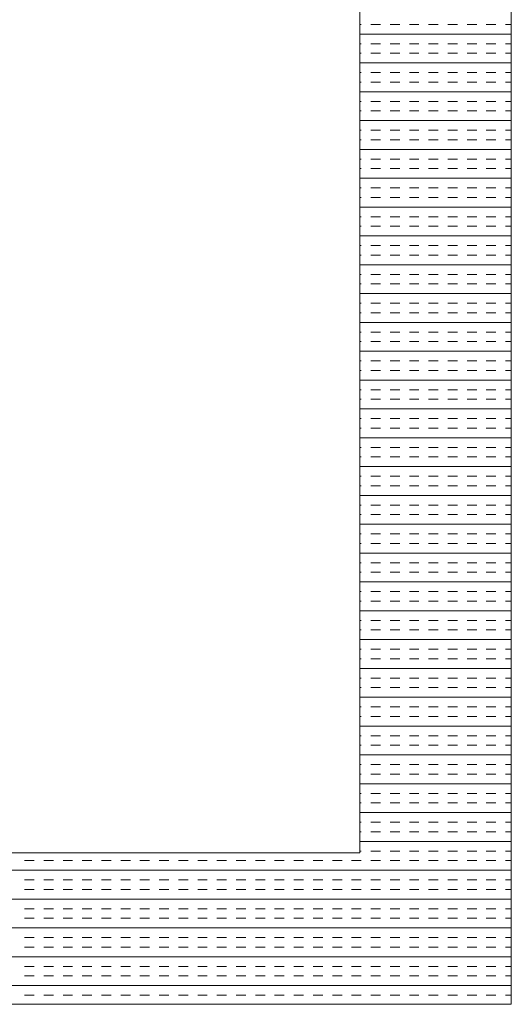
# Model space of a CAD drawing. Extents: x 3940905 to 4145695, y 925352 to 1109797.
# Tile 406 of 656: x 3987103 to 3987265, y 1100654 to 1100979. Entities that reach past the tile are written whole.
import ezdxf

# ---------------------------------------------------------------- set-up
doc = ezdxf.new("R2010")
doc.units = 0
doc.header["$LTSCALE"] = 750
doc.header["$MEASUREMENT"] = 0
doc.layers.add('CKD Equipments', color=252, linetype='CONTINUOUS', lineweight=0)

msp = doc.modelspace()

# ---------------------------------------------------------------- linework, layer by layer
at = {"layer": 'CKD Equipments'}
for p, q in [((3987264.8, 1100653.98), (3987264.8, 1101353.98)), ((3987214.8, 1100703.98), (3987214.8, 1101303.98)), ((3986496.8, 1100703.98), (3987214.8, 1100703.98)), ((3986446.8, 1100653.98), (3987264.8, 1100653.98))]:
    msp.add_line(p, q, dxfattribs=at)
at = {"layer": 'CKD Equipments', "color": 4, "linetype": 'Continuous'}
for p, q in [((3987215.29, 1100977.67), (3987214.8, 1100977.67)), ((3987221.64, 1100977.67), (3987218.46, 1100977.67)), ((3987227.99, 1100977.67), (3987224.81, 1100977.67)), ((3987234.34, 1100977.67), (3987231.16, 1100977.67)), ((3987240.69, 1100977.67), (3987237.51, 1100977.67)), ((3987247.04, 1100977.67), (3987243.86, 1100977.67)), ((3987253.39, 1100977.67), (3987250.21, 1100977.67)), ((3987259.74, 1100977.67), (3987256.56, 1100977.67)), ((3987264.8, 1100977.67), (3987262.91, 1100977.67)), ((3987264.8, 1100974.5), (3987214.8, 1100974.5)), ((3987215.29, 1100971.32), (3987214.8, 1100971.32)), ((3987221.64, 1100971.32), (3987218.46, 1100971.32)), ((3987227.99, 1100971.32), (3987224.81, 1100971.32)), ((3987234.34, 1100971.32), (3987231.16, 1100971.32)), ((3987240.69, 1100971.32), (3987237.51, 1100971.32)), ((3987247.04, 1100971.32), (3987243.86, 1100971.32)), ((3987253.39, 1100971.32), (3987250.21, 1100971.32)), ((3987259.74, 1100971.32), (3987256.56, 1100971.32)), ((3987264.8, 1100971.32), (3987262.91, 1100971.32)), ((3987215.29, 1100968.15), (3987214.8, 1100968.15)), ((3987221.64, 1100968.15), (3987218.46, 1100968.15)), ((3987227.99, 1100968.15), (3987224.81, 1100968.15)), ((3987234.34, 1100968.15), (3987231.16, 1100968.15)), ((3987240.69, 1100968.15), (3987237.51, 1100968.15)), ((3987247.04, 1100968.15), (3987243.86, 1100968.15)), ((3987253.39, 1100968.15), (3987250.21, 1100968.15)), ((3987259.74, 1100968.15), (3987256.56, 1100968.15)), ((3987264.8, 1100968.15), (3987262.91, 1100968.15)), ((3987264.8, 1100964.97), (3987214.8, 1100964.97)), ((3987215.29, 1100961.8), (3987214.8, 1100961.8)), ((3987221.64, 1100961.8), (3987218.46, 1100961.8)), ((3987227.99, 1100961.8), (3987224.81, 1100961.8)), ((3987234.34, 1100961.8), (3987231.16, 1100961.8)), ((3987240.69, 1100961.8), (3987237.51, 1100961.8)), ((3987247.04, 1100961.8), (3987243.86, 1100961.8)), ((3987253.39, 1100961.8), (3987250.21, 1100961.8)), ((3987259.74, 1100961.8), (3987256.56, 1100961.8)), ((3987264.8, 1100961.8), (3987262.91, 1100961.8)), ((3987215.29, 1100958.62), (3987214.8, 1100958.62)), ((3987221.64, 1100958.62), (3987218.46, 1100958.62)), ((3987227.99, 1100958.62), (3987224.81, 1100958.62)), ((3987234.34, 1100958.62), (3987231.16, 1100958.62)), ((3987240.69, 1100958.62), (3987237.51, 1100958.62)), ((3987247.04, 1100958.62), (3987243.86, 1100958.62)), ((3987253.39, 1100958.62), (3987250.21, 1100958.62)), ((3987259.74, 1100958.62), (3987256.56, 1100958.62)), ((3987264.8, 1100958.62), (3987262.91, 1100958.62)), ((3987264.8, 1100955.45), (3987214.8, 1100955.45)), ((3987215.29, 1100952.27), (3987214.8, 1100952.27)), ((3987221.64, 1100952.27), (3987218.46, 1100952.27)), ((3987227.99, 1100952.27), (3987224.81, 1100952.27)), ((3987234.34, 1100952.27), (3987231.16, 1100952.27)), ((3987240.69, 1100952.27), (3987237.51, 1100952.27)), ((3987247.04, 1100952.27), (3987243.86, 1100952.27)), ((3987253.39, 1100952.27), (3987250.21, 1100952.27)), ((3987259.74, 1100952.27), (3987256.56, 1100952.27)), ((3987264.8, 1100952.27), (3987262.91, 1100952.27)), ((3987215.29, 1100949.1), (3987214.8, 1100949.1)), ((3987221.64, 1100949.1), (3987218.46, 1100949.1)), ((3987227.99, 1100949.1), (3987224.81, 1100949.1)), ((3987234.34, 1100949.1), (3987231.16, 1100949.1)), ((3987240.69, 1100949.1), (3987237.51, 1100949.1)), ((3987247.04, 1100949.1), (3987243.86, 1100949.1)), ((3987253.39, 1100949.1), (3987250.21, 1100949.1)), ((3987259.74, 1100949.1), (3987256.56, 1100949.1)), ((3987264.8, 1100949.1), (3987262.91, 1100949.1)), ((3987264.8, 1100945.92), (3987214.8, 1100945.92)), ((3987215.29, 1100942.75), (3987214.8, 1100942.75)), ((3987221.64, 1100942.75), (3987218.46, 1100942.75)), ((3987227.99, 1100942.75), (3987224.81, 1100942.75)), ((3987234.34, 1100942.75), (3987231.16, 1100942.75)), ((3987240.69, 1100942.75), (3987237.51, 1100942.75)), ((3987247.04, 1100942.75), (3987243.86, 1100942.75)), ((3987253.39, 1100942.75), (3987250.21, 1100942.75)), ((3987259.74, 1100942.75), (3987256.56, 1100942.75)), ((3987264.8, 1100942.75), (3987262.91, 1100942.75)), ((3987215.29, 1100939.57), (3987214.8, 1100939.57)), ((3987221.64, 1100939.57), (3987218.46, 1100939.57)), ((3987227.99, 1100939.57), (3987224.81, 1100939.57)), ((3987234.34, 1100939.57), (3987231.16, 1100939.57)), ((3987240.69, 1100939.57), (3987237.51, 1100939.57)), ((3987247.04, 1100939.57), (3987243.86, 1100939.57)), ((3987253.39, 1100939.57), (3987250.21, 1100939.57)), ((3987259.74, 1100939.57), (3987256.56, 1100939.57)), ((3987264.8, 1100939.57), (3987262.91, 1100939.57)), ((3987264.8, 1100936.4), (3987214.8, 1100936.4)), ((3987215.29, 1100933.22), (3987214.8, 1100933.22)), ((3987221.64, 1100933.22), (3987218.46, 1100933.22)), ((3987227.99, 1100933.22), (3987224.81, 1100933.22)), ((3987234.34, 1100933.22), (3987231.16, 1100933.22)), ((3987240.69, 1100933.22), (3987237.51, 1100933.22)), ((3987247.04, 1100933.22), (3987243.86, 1100933.22)), ((3987253.39, 1100933.22), (3987250.21, 1100933.22)), ((3987259.74, 1100933.22), (3987256.56, 1100933.22)), ((3987264.8, 1100933.22), (3987262.91, 1100933.22)), ((3987215.29, 1100930.05), (3987214.8, 1100930.05)), ((3987221.64, 1100930.05), (3987218.46, 1100930.05)), ((3987227.99, 1100930.05), (3987224.81, 1100930.05)), ((3987234.34, 1100930.05), (3987231.16, 1100930.05)), ((3987240.69, 1100930.05), (3987237.51, 1100930.05)), ((3987247.04, 1100930.05), (3987243.86, 1100930.05)), ((3987253.39, 1100930.05), (3987250.21, 1100930.05)), ((3987259.74, 1100930.05), (3987256.56, 1100930.05)), ((3987264.8, 1100930.05), (3987262.91, 1100930.05)), ((3987264.8, 1100926.87), (3987214.8, 1100926.87)), ((3987215.29, 1100923.7), (3987214.8, 1100923.7)), ((3987221.64, 1100923.7), (3987218.46, 1100923.7)), ((3987227.99, 1100923.7), (3987224.81, 1100923.7)), ((3987234.34, 1100923.7), (3987231.16, 1100923.7)), ((3987240.69, 1100923.7), (3987237.51, 1100923.7)), ((3987247.04, 1100923.7), (3987243.86, 1100923.7)), ((3987253.39, 1100923.7), (3987250.21, 1100923.7)), ((3987259.74, 1100923.7), (3987256.56, 1100923.7)), ((3987264.8, 1100923.7), (3987262.91, 1100923.7)), ((3987215.29, 1100920.52), (3987214.8, 1100920.52)), ((3987221.64, 1100920.52), (3987218.46, 1100920.52)), ((3987227.99, 1100920.52), (3987224.81, 1100920.52)), ((3987234.34, 1100920.52), (3987231.16, 1100920.52)), ((3987240.69, 1100920.52), (3987237.51, 1100920.52)), ((3987247.04, 1100920.52), (3987243.86, 1100920.52)), ((3987253.39, 1100920.52), (3987250.21, 1100920.52)), ((3987259.74, 1100920.52), (3987256.56, 1100920.52)), ((3987264.8, 1100920.52), (3987262.91, 1100920.52)), ((3987264.8, 1100917.35), (3987214.8, 1100917.35)), ((3987215.29, 1100914.17), (3987214.8, 1100914.17)), ((3987221.64, 1100914.17), (3987218.46, 1100914.17)), ((3987227.99, 1100914.17), (3987224.81, 1100914.17)), ((3987234.34, 1100914.17), (3987231.16, 1100914.17)), ((3987240.69, 1100914.17), (3987237.51, 1100914.17)), ((3987247.04, 1100914.17), (3987243.86, 1100914.17)), ((3987253.39, 1100914.17), (3987250.21, 1100914.17)), ((3987259.74, 1100914.17), (3987256.56, 1100914.17)), ((3987264.8, 1100914.17), (3987262.91, 1100914.17)), ((3987215.29, 1100911), (3987214.8, 1100911)), ((3987221.64, 1100911), (3987218.46, 1100911)), ((3987227.99, 1100911), (3987224.81, 1100911)), ((3987234.34, 1100911), (3987231.16, 1100911)), ((3987240.69, 1100911), (3987237.51, 1100911)), ((3987247.04, 1100911), (3987243.86, 1100911)), ((3987253.39, 1100911), (3987250.21, 1100911)), ((3987259.74, 1100911), (3987256.56, 1100911)), ((3987264.8, 1100911), (3987262.91, 1100911)), ((3987264.8, 1100907.82), (3987214.8, 1100907.82)), ((3987215.29, 1100904.65), (3987214.8, 1100904.65)), ((3987221.64, 1100904.65), (3987218.46, 1100904.65)), ((3987227.99, 1100904.65), (3987224.81, 1100904.65)), ((3987234.34, 1100904.65), (3987231.16, 1100904.65)), ((3987240.69, 1100904.65), (3987237.51, 1100904.65)), ((3987247.04, 1100904.65), (3987243.86, 1100904.65)), ((3987253.39, 1100904.65), (3987250.21, 1100904.65)), ((3987259.74, 1100904.65), (3987256.56, 1100904.65)), ((3987264.8, 1100904.65), (3987262.91, 1100904.65)), ((3987215.29, 1100901.47), (3987214.8, 1100901.47)), ((3987221.64, 1100901.47), (3987218.46, 1100901.47)), ((3987227.99, 1100901.47), (3987224.81, 1100901.47)), ((3987234.34, 1100901.47), (3987231.16, 1100901.47)), ((3987240.69, 1100901.47), (3987237.51, 1100901.47)), ((3987247.04, 1100901.47), (3987243.86, 1100901.47)), ((3987253.39, 1100901.47), (3987250.21, 1100901.47)), ((3987259.74, 1100901.47), (3987256.56, 1100901.47)), ((3987264.8, 1100901.47), (3987262.91, 1100901.47)), ((3987264.8, 1100898.3), (3987214.8, 1100898.3)), ((3987215.29, 1100895.12), (3987214.8, 1100895.12)), ((3987221.64, 1100895.12), (3987218.46, 1100895.12)), ((3987227.99, 1100895.12), (3987224.81, 1100895.12)), ((3987234.34, 1100895.12), (3987231.16, 1100895.12)), ((3987240.69, 1100895.12), (3987237.51, 1100895.12)), ((3987247.04, 1100895.12), (3987243.86, 1100895.12)), ((3987253.39, 1100895.12), (3987250.21, 1100895.12)), ((3987259.74, 1100895.12), (3987256.56, 1100895.12)), ((3987264.8, 1100895.12), (3987262.91, 1100895.12)), ((3987215.29, 1100891.95), (3987214.8, 1100891.95)), ((3987221.64, 1100891.95), (3987218.46, 1100891.95)), ((3987227.99, 1100891.95), (3987224.81, 1100891.95)), ((3987234.34, 1100891.95), (3987231.16, 1100891.95)), ((3987240.69, 1100891.95), (3987237.51, 1100891.95)), ((3987247.04, 1100891.95), (3987243.86, 1100891.95)), ((3987253.39, 1100891.95), (3987250.21, 1100891.95)), ((3987259.74, 1100891.95), (3987256.56, 1100891.95)), ((3987264.8, 1100891.95), (3987262.91, 1100891.95)), ((3987264.8, 1100888.77), (3987214.8, 1100888.77)), ((3987215.29, 1100885.6), (3987214.8, 1100885.6)), ((3987221.64, 1100885.6), (3987218.46, 1100885.6)), ((3987227.99, 1100885.6), (3987224.81, 1100885.6)), ((3987234.34, 1100885.6), (3987231.16, 1100885.6)), ((3987240.69, 1100885.6), (3987237.51, 1100885.6)), ((3987247.04, 1100885.6), (3987243.86, 1100885.6)), ((3987253.39, 1100885.6), (3987250.21, 1100885.6)), ((3987259.74, 1100885.6), (3987256.56, 1100885.6)), ((3987264.8, 1100885.6), (3987262.91, 1100885.6)), ((3987215.29, 1100882.42), (3987214.8, 1100882.42)), ((3987221.64, 1100882.42), (3987218.46, 1100882.42)), ((3987227.99, 1100882.42), (3987224.81, 1100882.42)), ((3987234.34, 1100882.42), (3987231.16, 1100882.42)), ((3987240.69, 1100882.42), (3987237.51, 1100882.42)), ((3987247.04, 1100882.42), (3987243.86, 1100882.42)), ((3987253.39, 1100882.42), (3987250.21, 1100882.42)), ((3987259.74, 1100882.42), (3987256.56, 1100882.42)), ((3987264.8, 1100882.42), (3987262.91, 1100882.42)), ((3987264.8, 1100879.25), (3987214.8, 1100879.25)), ((3987215.29, 1100876.07), (3987214.8, 1100876.07)), ((3987221.64, 1100876.07), (3987218.46, 1100876.07)), ((3987227.99, 1100876.07), (3987224.81, 1100876.07)), ((3987234.34, 1100876.07), (3987231.16, 1100876.07)), ((3987240.69, 1100876.07), (3987237.51, 1100876.07)), ((3987247.04, 1100876.07), (3987243.86, 1100876.07)), ((3987253.39, 1100876.07), (3987250.21, 1100876.07)), ((3987259.74, 1100876.07), (3987256.56, 1100876.07)), ((3987264.8, 1100876.07), (3987262.91, 1100876.07)), ((3987215.29, 1100872.9), (3987214.8, 1100872.9)), ((3987221.64, 1100872.9), (3987218.46, 1100872.9)), ((3987227.99, 1100872.9), (3987224.81, 1100872.9)), ((3987234.34, 1100872.9), (3987231.16, 1100872.9)), ((3987240.69, 1100872.9), (3987237.51, 1100872.9)), ((3987247.04, 1100872.9), (3987243.86, 1100872.9)), ((3987253.39, 1100872.9), (3987250.21, 1100872.9)), ((3987259.74, 1100872.9), (3987256.56, 1100872.9)), ((3987264.8, 1100872.9), (3987262.91, 1100872.9)), ((3987264.8, 1100869.72), (3987214.8, 1100869.72)), ((3987215.29, 1100866.55), (3987214.8, 1100866.55)), ((3987221.64, 1100866.55), (3987218.46, 1100866.55)), ((3987227.99, 1100866.55), (3987224.81, 1100866.55)), ((3987234.34, 1100866.55), (3987231.16, 1100866.55)), ((3987240.69, 1100866.55), (3987237.51, 1100866.55)), ((3987247.04, 1100866.55), (3987243.86, 1100866.55)), ((3987253.39, 1100866.55), (3987250.21, 1100866.55)), ((3987259.74, 1100866.55), (3987256.56, 1100866.55)), ((3987264.8, 1100866.55), (3987262.91, 1100866.55)), ((3987215.29, 1100863.37), (3987214.8, 1100863.37)), ((3987221.64, 1100863.37), (3987218.46, 1100863.37)), ((3987227.99, 1100863.37), (3987224.81, 1100863.37)), ((3987234.34, 1100863.37), (3987231.16, 1100863.37)), ((3987240.69, 1100863.37), (3987237.51, 1100863.37)), ((3987247.04, 1100863.37), (3987243.86, 1100863.37)), ((3987253.39, 1100863.37), (3987250.21, 1100863.37)), ((3987259.74, 1100863.37), (3987256.56, 1100863.37)), ((3987264.8, 1100863.37), (3987262.91, 1100863.37)), ((3987264.8, 1100860.2), (3987214.8, 1100860.2)), ((3987215.29, 1100857.02), (3987214.8, 1100857.02)), ((3987221.64, 1100857.02), (3987218.46, 1100857.02)), ((3987227.99, 1100857.02), (3987224.81, 1100857.02)), ((3987234.34, 1100857.02), (3987231.16, 1100857.02)), ((3987240.69, 1100857.02), (3987237.51, 1100857.02)), ((3987247.04, 1100857.02), (3987243.86, 1100857.02)), ((3987253.39, 1100857.02), (3987250.21, 1100857.02)), ((3987259.74, 1100857.02), (3987256.56, 1100857.02)), ((3987264.8, 1100857.02), (3987262.91, 1100857.02)), ((3987215.29, 1100853.85), (3987214.8, 1100853.85)), ((3987221.64, 1100853.85), (3987218.46, 1100853.85)), ((3987227.99, 1100853.85), (3987224.81, 1100853.85)), ((3987234.34, 1100853.85), (3987231.16, 1100853.85)), ((3987240.69, 1100853.85), (3987237.51, 1100853.85)), ((3987247.04, 1100853.85), (3987243.86, 1100853.85)), ((3987253.39, 1100853.85), (3987250.21, 1100853.85)), ((3987259.74, 1100853.85), (3987256.56, 1100853.85)), ((3987264.8, 1100853.85), (3987262.91, 1100853.85)), ((3987264.8, 1100850.67), (3987214.8, 1100850.67)), ((3987215.29, 1100847.5), (3987214.8, 1100847.5)), ((3987221.64, 1100847.5), (3987218.46, 1100847.5)), ((3987227.99, 1100847.5), (3987224.81, 1100847.5)), ((3987234.34, 1100847.5), (3987231.16, 1100847.5)), ((3987240.69, 1100847.5), (3987237.51, 1100847.5)), ((3987247.04, 1100847.5), (3987243.86, 1100847.5)), ((3987253.39, 1100847.5), (3987250.21, 1100847.5)), ((3987259.74, 1100847.5), (3987256.56, 1100847.5)), ((3987264.8, 1100847.5), (3987262.91, 1100847.5)), ((3987215.29, 1100844.32), (3987214.8, 1100844.32)), ((3987221.64, 1100844.32), (3987218.46, 1100844.32)), ((3987227.99, 1100844.32), (3987224.81, 1100844.32)), ((3987234.34, 1100844.32), (3987231.16, 1100844.32)), ((3987240.69, 1100844.32), (3987237.51, 1100844.32)), ((3987247.04, 1100844.32), (3987243.86, 1100844.32)), ((3987253.39, 1100844.32), (3987250.21, 1100844.32)), ((3987259.74, 1100844.32), (3987256.56, 1100844.32)), ((3987264.8, 1100844.32), (3987262.91, 1100844.32)), ((3987264.8, 1100841.15), (3987214.8, 1100841.15)), ((3987215.29, 1100837.97), (3987214.8, 1100837.97)), ((3987221.64, 1100837.97), (3987218.46, 1100837.97)), ((3987227.99, 1100837.97), (3987224.81, 1100837.97)), ((3987234.34, 1100837.97), (3987231.16, 1100837.97)), ((3987240.69, 1100837.97), (3987237.51, 1100837.97)), ((3987247.04, 1100837.97), (3987243.86, 1100837.97)), ((3987253.39, 1100837.97), (3987250.21, 1100837.97)), ((3987259.74, 1100837.97), (3987256.56, 1100837.97)), ((3987264.8, 1100837.97), (3987262.91, 1100837.97)), ((3987215.29, 1100834.8), (3987214.8, 1100834.8)), ((3987221.64, 1100834.8), (3987218.46, 1100834.8)), ((3987227.99, 1100834.8), (3987224.81, 1100834.8)), ((3987234.34, 1100834.8), (3987231.16, 1100834.8)), ((3987240.69, 1100834.8), (3987237.51, 1100834.8)), ((3987247.04, 1100834.8), (3987243.86, 1100834.8)), ((3987253.39, 1100834.8), (3987250.21, 1100834.8)), ((3987259.74, 1100834.8), (3987256.56, 1100834.8)), ((3987264.8, 1100834.8), (3987262.91, 1100834.8)), ((3987264.8, 1100831.62), (3987214.8, 1100831.62)), ((3987215.29, 1100828.45), (3987214.8, 1100828.45)), ((3987221.64, 1100828.45), (3987218.46, 1100828.45)), ((3987227.99, 1100828.45), (3987224.81, 1100828.45)), ((3987234.34, 1100828.45), (3987231.16, 1100828.45)), ((3987240.69, 1100828.45), (3987237.51, 1100828.45)), ((3987247.04, 1100828.45), (3987243.86, 1100828.45)), ((3987253.39, 1100828.45), (3987250.21, 1100828.45)), ((3987259.74, 1100828.45), (3987256.56, 1100828.45)), ((3987264.8, 1100828.45), (3987262.91, 1100828.45)), ((3987215.29, 1100825.27), (3987214.8, 1100825.27)), ((3987221.64, 1100825.27), (3987218.46, 1100825.27)), ((3987227.99, 1100825.27), (3987224.81, 1100825.27)), ((3987234.34, 1100825.27), (3987231.16, 1100825.27)), ((3987240.69, 1100825.27), (3987237.51, 1100825.27)), ((3987247.04, 1100825.27), (3987243.86, 1100825.27)), ((3987253.39, 1100825.27), (3987250.21, 1100825.27)), ((3987259.74, 1100825.27), (3987256.56, 1100825.27)), ((3987264.8, 1100825.27), (3987262.91, 1100825.27)), ((3987264.8, 1100822.1), (3987214.8, 1100822.1)), ((3987215.29, 1100818.92), (3987214.8, 1100818.92)), ((3987221.64, 1100818.92), (3987218.46, 1100818.92)), ((3987227.99, 1100818.92), (3987224.81, 1100818.92)), ((3987234.34, 1100818.92), (3987231.16, 1100818.92)), ((3987240.69, 1100818.92), (3987237.51, 1100818.92)), ((3987247.04, 1100818.92), (3987243.86, 1100818.92)), ((3987253.39, 1100818.92), (3987250.21, 1100818.92)), ((3987259.74, 1100818.92), (3987256.56, 1100818.92)), ((3987264.8, 1100818.92), (3987262.91, 1100818.92)), ((3987215.29, 1100815.75), (3987214.8, 1100815.75)), ((3987221.64, 1100815.75), (3987218.46, 1100815.75)), ((3987227.99, 1100815.75), (3987224.81, 1100815.75)), ((3987234.34, 1100815.75), (3987231.16, 1100815.75)), ((3987240.69, 1100815.75), (3987237.51, 1100815.75)), ((3987247.04, 1100815.75), (3987243.86, 1100815.75)), ((3987253.39, 1100815.75), (3987250.21, 1100815.75)), ((3987259.74, 1100815.75), (3987256.56, 1100815.75)), ((3987264.8, 1100815.75), (3987262.91, 1100815.75)), ((3987264.8, 1100812.57), (3987214.8, 1100812.57)), ((3987215.29, 1100809.4), (3987214.8, 1100809.4)), ((3987221.64, 1100809.4), (3987218.46, 1100809.4)), ((3987227.99, 1100809.4), (3987224.81, 1100809.4)), ((3987234.34, 1100809.4), (3987231.16, 1100809.4)), ((3987240.69, 1100809.4), (3987237.51, 1100809.4)), ((3987247.04, 1100809.4), (3987243.86, 1100809.4)), ((3987253.39, 1100809.4), (3987250.21, 1100809.4)), ((3987259.74, 1100809.4), (3987256.56, 1100809.4)), ((3987264.8, 1100809.4), (3987262.91, 1100809.4)), ((3987215.29, 1100806.22), (3987214.8, 1100806.22)), ((3987221.64, 1100806.22), (3987218.46, 1100806.22)), ((3987227.99, 1100806.22), (3987224.81, 1100806.22)), ((3987234.34, 1100806.22), (3987231.16, 1100806.22)), ((3987240.69, 1100806.22), (3987237.51, 1100806.22)), ((3987247.04, 1100806.22), (3987243.86, 1100806.22)), ((3987253.39, 1100806.22), (3987250.21, 1100806.22)), ((3987259.74, 1100806.22), (3987256.56, 1100806.22)), ((3987264.8, 1100806.22), (3987262.91, 1100806.22)), ((3987264.8, 1100803.05), (3987214.8, 1100803.05)), ((3987215.29, 1100799.87), (3987214.8, 1100799.87)), ((3987221.64, 1100799.87), (3987218.46, 1100799.87)), ((3987227.99, 1100799.87), (3987224.81, 1100799.87)), ((3987234.34, 1100799.87), (3987231.16, 1100799.87)), ((3987240.69, 1100799.87), (3987237.51, 1100799.87)), ((3987247.04, 1100799.87), (3987243.86, 1100799.87)), ((3987253.39, 1100799.87), (3987250.21, 1100799.87)), ((3987259.74, 1100799.87), (3987256.56, 1100799.87)), ((3987264.8, 1100799.87), (3987262.91, 1100799.87)), ((3987215.29, 1100796.7), (3987214.8, 1100796.7)), ((3987221.64, 1100796.7), (3987218.46, 1100796.7)), ((3987227.99, 1100796.7), (3987224.81, 1100796.7)), ((3987234.34, 1100796.7), (3987231.16, 1100796.7)), ((3987240.69, 1100796.7), (3987237.51, 1100796.7)), ((3987247.04, 1100796.7), (3987243.86, 1100796.7)), ((3987253.39, 1100796.7), (3987250.21, 1100796.7)), ((3987259.74, 1100796.7), (3987256.56, 1100796.7)), ((3987264.8, 1100796.7), (3987262.91, 1100796.7)), ((3987264.8, 1100793.52), (3987214.8, 1100793.52)), ((3987215.29, 1100790.35), (3987214.8, 1100790.35)), ((3987221.64, 1100790.35), (3987218.46, 1100790.35)), ((3987227.99, 1100790.35), (3987224.81, 1100790.35)), ((3987234.34, 1100790.35), (3987231.16, 1100790.35)), ((3987240.69, 1100790.35), (3987237.51, 1100790.35)), ((3987247.04, 1100790.35), (3987243.86, 1100790.35)), ((3987253.39, 1100790.35), (3987250.21, 1100790.35)), ((3987259.74, 1100790.35), (3987256.56, 1100790.35)), ((3987264.8, 1100790.35), (3987262.91, 1100790.35)), ((3987215.29, 1100787.17), (3987214.8, 1100787.17)), ((3987221.64, 1100787.17), (3987218.46, 1100787.17)), ((3987227.99, 1100787.17), (3987224.81, 1100787.17)), ((3987234.34, 1100787.17), (3987231.16, 1100787.17)), ((3987240.69, 1100787.17), (3987237.51, 1100787.17)), ((3987247.04, 1100787.17), (3987243.86, 1100787.17)), ((3987253.39, 1100787.17), (3987250.21, 1100787.17)), ((3987259.74, 1100787.17), (3987256.56, 1100787.17)), ((3987264.8, 1100787.17), (3987262.91, 1100787.17)), ((3987264.8, 1100784), (3987214.8, 1100784)), ((3987215.29, 1100780.82), (3987214.8, 1100780.82)), ((3987221.64, 1100780.82), (3987218.46, 1100780.82)), ((3987227.99, 1100780.82), (3987224.81, 1100780.82)), ((3987234.34, 1100780.82), (3987231.16, 1100780.82)), ((3987240.69, 1100780.82), (3987237.51, 1100780.82)), ((3987247.04, 1100780.82), (3987243.86, 1100780.82)), ((3987253.39, 1100780.82), (3987250.21, 1100780.82)), ((3987259.74, 1100780.82), (3987256.56, 1100780.82)), ((3987264.8, 1100780.82), (3987262.91, 1100780.82)), ((3987215.29, 1100777.65), (3987214.8, 1100777.65)), ((3987221.64, 1100777.65), (3987218.46, 1100777.65)), ((3987227.99, 1100777.65), (3987224.81, 1100777.65)), ((3987234.34, 1100777.65), (3987231.16, 1100777.65)), ((3987240.69, 1100777.65), (3987237.51, 1100777.65)), ((3987247.04, 1100777.65), (3987243.86, 1100777.65)), ((3987253.39, 1100777.65), (3987250.21, 1100777.65)), ((3987259.74, 1100777.65), (3987256.56, 1100777.65)), ((3987264.8, 1100777.65), (3987262.91, 1100777.65)), ((3987264.8, 1100774.47), (3987214.8, 1100774.47)), ((3987215.29, 1100771.3), (3987214.8, 1100771.3)), ((3987221.64, 1100771.3), (3987218.46, 1100771.3)), ((3987227.99, 1100771.3), (3987224.81, 1100771.3)), ((3987234.34, 1100771.3), (3987231.16, 1100771.3)), ((3987240.69, 1100771.3), (3987237.51, 1100771.3)), ((3987247.04, 1100771.3), (3987243.86, 1100771.3)), ((3987253.39, 1100771.3), (3987250.21, 1100771.3)), ((3987259.74, 1100771.3), (3987256.56, 1100771.3)), ((3987264.8, 1100771.3), (3987262.91, 1100771.3)), ((3987215.29, 1100768.12), (3987214.8, 1100768.12)), ((3987221.64, 1100768.12), (3987218.46, 1100768.12)), ((3987227.99, 1100768.12), (3987224.81, 1100768.12)), ((3987234.34, 1100768.12), (3987231.16, 1100768.12)), ((3987240.69, 1100768.12), (3987237.51, 1100768.12)), ((3987247.04, 1100768.12), (3987243.86, 1100768.12)), ((3987253.39, 1100768.12), (3987250.21, 1100768.12)), ((3987259.74, 1100768.12), (3987256.56, 1100768.12)), ((3987264.8, 1100768.12), (3987262.91, 1100768.12)), ((3987264.8, 1100764.95), (3987214.8, 1100764.95)), ((3987215.29, 1100761.77), (3987214.8, 1100761.77)), ((3987221.64, 1100761.77), (3987218.46, 1100761.77)), ((3987227.99, 1100761.77), (3987224.81, 1100761.77)), ((3987234.34, 1100761.77), (3987231.16, 1100761.77)), ((3987240.69, 1100761.77), (3987237.51, 1100761.77)), ((3987247.04, 1100761.77), (3987243.86, 1100761.77)), ((3987253.39, 1100761.77), (3987250.21, 1100761.77)), ((3987259.74, 1100761.77), (3987256.56, 1100761.77)), ((3987264.8, 1100761.77), (3987262.91, 1100761.77)), ((3987215.29, 1100758.6), (3987214.8, 1100758.6)), ((3987221.64, 1100758.6), (3987218.46, 1100758.6)), ((3987227.99, 1100758.6), (3987224.81, 1100758.6)), ((3987234.34, 1100758.6), (3987231.16, 1100758.6)), ((3987240.69, 1100758.6), (3987237.51, 1100758.6)), ((3987247.04, 1100758.6), (3987243.86, 1100758.6)), ((3987253.39, 1100758.6), (3987250.21, 1100758.6)), ((3987259.74, 1100758.6), (3987256.56, 1100758.6)), ((3987264.8, 1100758.6), (3987262.91, 1100758.6)), ((3987264.8, 1100755.42), (3987214.8, 1100755.42)), ((3987215.29, 1100752.25), (3987214.8, 1100752.25)), ((3987221.64, 1100752.25), (3987218.46, 1100752.25)), ((3987227.99, 1100752.25), (3987224.81, 1100752.25)), ((3987234.34, 1100752.25), (3987231.16, 1100752.25)), ((3987240.69, 1100752.25), (3987237.51, 1100752.25)), ((3987247.04, 1100752.25), (3987243.86, 1100752.25)), ((3987253.39, 1100752.25), (3987250.21, 1100752.25)), ((3987259.74, 1100752.25), (3987256.56, 1100752.25)), ((3987264.8, 1100752.25), (3987262.91, 1100752.25)), ((3987215.29, 1100749.07), (3987214.8, 1100749.07)), ((3987221.64, 1100749.07), (3987218.46, 1100749.07)), ((3987227.99, 1100749.07), (3987224.81, 1100749.07)), ((3987234.34, 1100749.07), (3987231.16, 1100749.07)), ((3987240.69, 1100749.07), (3987237.51, 1100749.07)), ((3987247.04, 1100749.07), (3987243.86, 1100749.07)), ((3987253.39, 1100749.07), (3987250.21, 1100749.07)), ((3987259.74, 1100749.07), (3987256.56, 1100749.07)), ((3987264.8, 1100749.07), (3987262.91, 1100749.07)), ((3987264.8, 1100745.9), (3987214.8, 1100745.9)), ((3987215.29, 1100742.72), (3987214.8, 1100742.72)), ((3987221.64, 1100742.72), (3987218.46, 1100742.72)), ((3987227.99, 1100742.72), (3987224.81, 1100742.72)), ((3987234.34, 1100742.72), (3987231.16, 1100742.72)), ((3987240.69, 1100742.72), (3987237.51, 1100742.72)), ((3987247.04, 1100742.72), (3987243.86, 1100742.72)), ((3987253.39, 1100742.72), (3987250.21, 1100742.72)), ((3987259.74, 1100742.72), (3987256.56, 1100742.72)), ((3987264.8, 1100742.72), (3987262.91, 1100742.72)), ((3987215.29, 1100739.55), (3987214.8, 1100739.55)), ((3987221.64, 1100739.55), (3987218.46, 1100739.55)), ((3987227.99, 1100739.55), (3987224.81, 1100739.55)), ((3987234.34, 1100739.55), (3987231.16, 1100739.55)), ((3987240.69, 1100739.55), (3987237.51, 1100739.55)), ((3987247.04, 1100739.55), (3987243.86, 1100739.55)), ((3987253.39, 1100739.55), (3987250.21, 1100739.55)), ((3987259.74, 1100739.55), (3987256.56, 1100739.55)), ((3987264.8, 1100739.55), (3987262.91, 1100739.55)), ((3987264.8, 1100736.37), (3987214.8, 1100736.37)), ((3987215.29, 1100733.2), (3987214.8, 1100733.2)), ((3987221.64, 1100733.2), (3987218.46, 1100733.2)), ((3987227.99, 1100733.2), (3987224.81, 1100733.2)), ((3987234.34, 1100733.2), (3987231.16, 1100733.2)), ((3987240.69, 1100733.2), (3987237.51, 1100733.2)), ((3987247.04, 1100733.2), (3987243.86, 1100733.2)), ((3987253.39, 1100733.2), (3987250.21, 1100733.2)), ((3987259.74, 1100733.2), (3987256.56, 1100733.2)), ((3987264.8, 1100733.2), (3987262.91, 1100733.2)), ((3987215.29, 1100730.02), (3987214.8, 1100730.02)), ((3987221.64, 1100730.02), (3987218.46, 1100730.02)), ((3987227.99, 1100730.02), (3987224.81, 1100730.02)), ((3987234.34, 1100730.02), (3987231.16, 1100730.02)), ((3987240.69, 1100730.02), (3987237.51, 1100730.02)), ((3987247.04, 1100730.02), (3987243.86, 1100730.02)), ((3987253.39, 1100730.02), (3987250.21, 1100730.02)), ((3987259.74, 1100730.02), (3987256.56, 1100730.02)), ((3987264.8, 1100730.02), (3987262.91, 1100730.02)), ((3987264.8, 1100726.85), (3987214.8, 1100726.85)), ((3987215.29, 1100723.67), (3987214.8, 1100723.67)), ((3987221.64, 1100723.67), (3987218.46, 1100723.67)), ((3987227.99, 1100723.67), (3987224.81, 1100723.67)), ((3987234.34, 1100723.67), (3987231.16, 1100723.67)), ((3987240.69, 1100723.67), (3987237.51, 1100723.67)), ((3987247.04, 1100723.67), (3987243.86, 1100723.67)), ((3987253.39, 1100723.67), (3987250.21, 1100723.67)), ((3987259.74, 1100723.67), (3987256.56, 1100723.67)), ((3987264.8, 1100723.67), (3987262.91, 1100723.67)), ((3987215.29, 1100720.5), (3987214.8, 1100720.5)), ((3987221.64, 1100720.5), (3987218.46, 1100720.5)), ((3987227.99, 1100720.5), (3987224.81, 1100720.5)), ((3987234.34, 1100720.5), (3987231.16, 1100720.5)), ((3987240.69, 1100720.5), (3987237.51, 1100720.5)), ((3987247.04, 1100720.5), (3987243.86, 1100720.5)), ((3987253.39, 1100720.5), (3987250.21, 1100720.5)), ((3987259.74, 1100720.5), (3987256.56, 1100720.5)), ((3987264.8, 1100720.5), (3987262.91, 1100720.5)), ((3987264.8, 1100717.32), (3987214.8, 1100717.32)), ((3987215.29, 1100714.15), (3987214.8, 1100714.15)), ((3987221.64, 1100714.15), (3987218.46, 1100714.15)), ((3987227.99, 1100714.15), (3987224.81, 1100714.15)), ((3987234.34, 1100714.15), (3987231.16, 1100714.15)), ((3987240.69, 1100714.15), (3987237.51, 1100714.15)), ((3987247.04, 1100714.15), (3987243.86, 1100714.15)), ((3987253.39, 1100714.15), (3987250.21, 1100714.15)), ((3987259.74, 1100714.15), (3987256.56, 1100714.15)), ((3987264.8, 1100714.15), (3987262.91, 1100714.15)), ((3987215.29, 1100710.97), (3987214.8, 1100710.97)), ((3987221.64, 1100710.97), (3987218.46, 1100710.97)), ((3987227.99, 1100710.97), (3987224.81, 1100710.97)), ((3987234.34, 1100710.97), (3987231.16, 1100710.97)), ((3987240.69, 1100710.97), (3987237.51, 1100710.97)), ((3987247.04, 1100710.97), (3987243.86, 1100710.97)), ((3987253.39, 1100710.97), (3987250.21, 1100710.97)), ((3987259.74, 1100710.97), (3987256.56, 1100710.97)), ((3987264.8, 1100710.97), (3987262.91, 1100710.97)), ((3987264.8, 1100707.8), (3987214.8, 1100707.8)), ((3987215.29, 1100704.62), (3987214.8, 1100704.62)), ((3987221.64, 1100704.62), (3987218.46, 1100704.62)), ((3987227.99, 1100704.62), (3987224.81, 1100704.62)), ((3987234.34, 1100704.62), (3987231.16, 1100704.62)), ((3987240.69, 1100704.62), (3987237.51, 1100704.62)), ((3987247.04, 1100704.62), (3987243.86, 1100704.62)), ((3987253.39, 1100704.62), (3987250.21, 1100704.62)), ((3987259.74, 1100704.62), (3987256.56, 1100704.62)), ((3987264.8, 1100704.62), (3987262.91, 1100704.62)), ((3987107.34, 1100701.45), (3987104.16, 1100701.45)), ((3987113.69, 1100701.45), (3987110.51, 1100701.45)), ((3987120.04, 1100701.45), (3987116.86, 1100701.45)), ((3987126.39, 1100701.45), (3987123.21, 1100701.45)), ((3987132.74, 1100701.45), (3987129.56, 1100701.45)), ((3987139.09, 1100701.45), (3987135.91, 1100701.45)), ((3987145.44, 1100701.45), (3987142.26, 1100701.45)), ((3987151.79, 1100701.45), (3987148.61, 1100701.45)), ((3987158.14, 1100701.45), (3987154.96, 1100701.45)), ((3987164.49, 1100701.45), (3987161.31, 1100701.45)), ((3987170.84, 1100701.45), (3987167.66, 1100701.45)), ((3987177.19, 1100701.45), (3987174.01, 1100701.45)), ((3987183.54, 1100701.45), (3987180.36, 1100701.45)), ((3987189.89, 1100701.45), (3987186.71, 1100701.45)), ((3987196.24, 1100701.45), (3987193.06, 1100701.45)), ((3987202.59, 1100701.45), (3987199.41, 1100701.45)), ((3987208.94, 1100701.45), (3987205.76, 1100701.45)), ((3987215.29, 1100701.45), (3987212.11, 1100701.45)), ((3987221.64, 1100701.45), (3987218.46, 1100701.45)), ((3987227.99, 1100701.45), (3987224.81, 1100701.45)), ((3987234.34, 1100701.45), (3987231.16, 1100701.45)), ((3987240.69, 1100701.45), (3987237.51, 1100701.45)), ((3987247.04, 1100701.45), (3987243.86, 1100701.45)), ((3987253.39, 1100701.45), (3987250.21, 1100701.45)), ((3987259.74, 1100701.45), (3987256.56, 1100701.45)), ((3987264.8, 1100701.45), (3987262.91, 1100701.45)), ((3987264.8, 1100698.27), (3986446.8, 1100698.27)), ((3987107.34, 1100695.1), (3987104.16, 1100695.1)), ((3987113.69, 1100695.1), (3987110.51, 1100695.1)), ((3987120.04, 1100695.1), (3987116.86, 1100695.1)), ((3987126.39, 1100695.1), (3987123.21, 1100695.1)), ((3987132.74, 1100695.1), (3987129.56, 1100695.1)), ((3987139.09, 1100695.1), (3987135.91, 1100695.1)), ((3987145.44, 1100695.1), (3987142.26, 1100695.1)), ((3987151.79, 1100695.1), (3987148.61, 1100695.1)), ((3987158.14, 1100695.1), (3987154.96, 1100695.1)), ((3987164.49, 1100695.1), (3987161.31, 1100695.1)), ((3987170.84, 1100695.1), (3987167.66, 1100695.1)), ((3987177.19, 1100695.1), (3987174.01, 1100695.1)), ((3987183.54, 1100695.1), (3987180.36, 1100695.1)), ((3987189.89, 1100695.1), (3987186.71, 1100695.1)), ((3987196.24, 1100695.1), (3987193.06, 1100695.1)), ((3987202.59, 1100695.1), (3987199.41, 1100695.1)), ((3987208.94, 1100695.1), (3987205.76, 1100695.1)), ((3987215.29, 1100695.1), (3987212.11, 1100695.1)), ((3987221.64, 1100695.1), (3987218.46, 1100695.1)), ((3987227.99, 1100695.1), (3987224.81, 1100695.1)), ((3987234.34, 1100695.1), (3987231.16, 1100695.1)), ((3987240.69, 1100695.1), (3987237.51, 1100695.1)), ((3987247.04, 1100695.1), (3987243.86, 1100695.1)), ((3987253.39, 1100695.1), (3987250.21, 1100695.1)), ((3987259.74, 1100695.1), (3987256.56, 1100695.1)), ((3987264.8, 1100695.1), (3987262.91, 1100695.1)), ((3987107.34, 1100691.92), (3987104.16, 1100691.92)), ((3987113.69, 1100691.92), (3987110.51, 1100691.92)), ((3987120.04, 1100691.92), (3987116.86, 1100691.92)), ((3987126.39, 1100691.92), (3987123.21, 1100691.92)), ((3987132.74, 1100691.92), (3987129.56, 1100691.92)), ((3987139.09, 1100691.92), (3987135.91, 1100691.92)), ((3987145.44, 1100691.92), (3987142.26, 1100691.92)), ((3987151.79, 1100691.92), (3987148.61, 1100691.92)), ((3987158.14, 1100691.92), (3987154.96, 1100691.92)), ((3987164.49, 1100691.92), (3987161.31, 1100691.92)), ((3987170.84, 1100691.92), (3987167.66, 1100691.92)), ((3987177.19, 1100691.92), (3987174.01, 1100691.92)), ((3987183.54, 1100691.92), (3987180.36, 1100691.92)), ((3987189.89, 1100691.92), (3987186.71, 1100691.92)), ((3987196.24, 1100691.92), (3987193.06, 1100691.92)), ((3987202.59, 1100691.92), (3987199.41, 1100691.92)), ((3987208.94, 1100691.92), (3987205.76, 1100691.92)), ((3987215.29, 1100691.92), (3987212.11, 1100691.92)), ((3987221.64, 1100691.92), (3987218.46, 1100691.92)), ((3987227.99, 1100691.92), (3987224.81, 1100691.92)), ((3987234.34, 1100691.92), (3987231.16, 1100691.92)), ((3987240.69, 1100691.92), (3987237.51, 1100691.92)), ((3987247.04, 1100691.92), (3987243.86, 1100691.92)), ((3987253.39, 1100691.92), (3987250.21, 1100691.92)), ((3987259.74, 1100691.92), (3987256.56, 1100691.92)), ((3987264.8, 1100691.92), (3987262.91, 1100691.92)), ((3987264.8, 1100688.75), (3986446.8, 1100688.75)), ((3987107.34, 1100685.57), (3987104.16, 1100685.57)), ((3987113.69, 1100685.57), (3987110.51, 1100685.57)), ((3987120.04, 1100685.57), (3987116.86, 1100685.57)), ((3987126.39, 1100685.57), (3987123.21, 1100685.57)), ((3987132.74, 1100685.57), (3987129.56, 1100685.57)), ((3987139.09, 1100685.57), (3987135.91, 1100685.57)), ((3987145.44, 1100685.57), (3987142.26, 1100685.57)), ((3987151.79, 1100685.57), (3987148.61, 1100685.57)), ((3987158.14, 1100685.57), (3987154.96, 1100685.57)), ((3987164.49, 1100685.57), (3987161.31, 1100685.57)), ((3987170.84, 1100685.57), (3987167.66, 1100685.57)), ((3987177.19, 1100685.57), (3987174.01, 1100685.57)), ((3987183.54, 1100685.57), (3987180.36, 1100685.57)), ((3987189.89, 1100685.57), (3987186.71, 1100685.57)), ((3987196.24, 1100685.57), (3987193.06, 1100685.57)), ((3987202.59, 1100685.57), (3987199.41, 1100685.57)), ((3987208.94, 1100685.57), (3987205.76, 1100685.57)), ((3987215.29, 1100685.57), (3987212.11, 1100685.57)), ((3987221.64, 1100685.57), (3987218.46, 1100685.57)), ((3987227.99, 1100685.57), (3987224.81, 1100685.57)), ((3987234.34, 1100685.57), (3987231.16, 1100685.57)), ((3987240.69, 1100685.57), (3987237.51, 1100685.57)), ((3987247.04, 1100685.57), (3987243.86, 1100685.57)), ((3987253.39, 1100685.57), (3987250.21, 1100685.57)), ((3987259.74, 1100685.57), (3987256.56, 1100685.57)), ((3987264.8, 1100685.57), (3987262.91, 1100685.57)), ((3987107.34, 1100682.4), (3987104.16, 1100682.4)), ((3987113.69, 1100682.4), (3987110.51, 1100682.4)), ((3987120.04, 1100682.4), (3987116.86, 1100682.4)), ((3987126.39, 1100682.4), (3987123.21, 1100682.4)), ((3987132.74, 1100682.4), (3987129.56, 1100682.4)), ((3987139.09, 1100682.4), (3987135.91, 1100682.4)), ((3987145.44, 1100682.4), (3987142.26, 1100682.4)), ((3987151.79, 1100682.4), (3987148.61, 1100682.4)), ((3987158.14, 1100682.4), (3987154.96, 1100682.4)), ((3987164.49, 1100682.4), (3987161.31, 1100682.4)), ((3987170.84, 1100682.4), (3987167.66, 1100682.4)), ((3987177.19, 1100682.4), (3987174.01, 1100682.4)), ((3987183.54, 1100682.4), (3987180.36, 1100682.4)), ((3987189.89, 1100682.4), (3987186.71, 1100682.4)), ((3987196.24, 1100682.4), (3987193.06, 1100682.4)), ((3987202.59, 1100682.4), (3987199.41, 1100682.4)), ((3987208.94, 1100682.4), (3987205.76, 1100682.4)), ((3987215.29, 1100682.4), (3987212.11, 1100682.4)), ((3987221.64, 1100682.4), (3987218.46, 1100682.4)), ((3987227.99, 1100682.4), (3987224.81, 1100682.4)), ((3987234.34, 1100682.4), (3987231.16, 1100682.4)), ((3987240.69, 1100682.4), (3987237.51, 1100682.4)), ((3987247.04, 1100682.4), (3987243.86, 1100682.4)), ((3987253.39, 1100682.4), (3987250.21, 1100682.4)), ((3987259.74, 1100682.4), (3987256.56, 1100682.4)), ((3987264.8, 1100682.4), (3987262.91, 1100682.4)), ((3987264.8, 1100679.22), (3986446.8, 1100679.22)), ((3987107.34, 1100676.05), (3987104.16, 1100676.05)), ((3987113.69, 1100676.05), (3987110.51, 1100676.05)), ((3987120.04, 1100676.05), (3987116.86, 1100676.05)), ((3987126.39, 1100676.05), (3987123.21, 1100676.05)), ((3987132.74, 1100676.05), (3987129.56, 1100676.05)), ((3987139.09, 1100676.05), (3987135.91, 1100676.05)), ((3987145.44, 1100676.05), (3987142.26, 1100676.05)), ((3987151.79, 1100676.05), (3987148.61, 1100676.05)), ((3987158.14, 1100676.05), (3987154.96, 1100676.05)), ((3987164.49, 1100676.05), (3987161.31, 1100676.05)), ((3987170.84, 1100676.05), (3987167.66, 1100676.05)), ((3987177.19, 1100676.05), (3987174.01, 1100676.05)), ((3987183.54, 1100676.05), (3987180.36, 1100676.05)), ((3987189.89, 1100676.05), (3987186.71, 1100676.05)), ((3987196.24, 1100676.05), (3987193.06, 1100676.05)), ((3987202.59, 1100676.05), (3987199.41, 1100676.05)), ((3987208.94, 1100676.05), (3987205.76, 1100676.05)), ((3987215.29, 1100676.05), (3987212.11, 1100676.05)), ((3987221.64, 1100676.05), (3987218.46, 1100676.05)), ((3987227.99, 1100676.05), (3987224.81, 1100676.05)), ((3987234.34, 1100676.05), (3987231.16, 1100676.05)), ((3987240.69, 1100676.05), (3987237.51, 1100676.05)), ((3987247.04, 1100676.05), (3987243.86, 1100676.05)), ((3987253.39, 1100676.05), (3987250.21, 1100676.05)), ((3987259.74, 1100676.05), (3987256.56, 1100676.05)), ((3987264.8, 1100676.05), (3987262.91, 1100676.05)), ((3987107.34, 1100672.87), (3987104.16, 1100672.87)), ((3987113.69, 1100672.87), (3987110.51, 1100672.87)), ((3987120.04, 1100672.87), (3987116.86, 1100672.87)), ((3987126.39, 1100672.87), (3987123.21, 1100672.87)), ((3987132.74, 1100672.87), (3987129.56, 1100672.87)), ((3987139.09, 1100672.87), (3987135.91, 1100672.87)), ((3987145.44, 1100672.87), (3987142.26, 1100672.87)), ((3987151.79, 1100672.87), (3987148.61, 1100672.87)), ((3987158.14, 1100672.87), (3987154.96, 1100672.87)), ((3987164.49, 1100672.87), (3987161.31, 1100672.87)), ((3987170.84, 1100672.87), (3987167.66, 1100672.87)), ((3987177.19, 1100672.87), (3987174.01, 1100672.87)), ((3987183.54, 1100672.87), (3987180.36, 1100672.87)), ((3987189.89, 1100672.87), (3987186.71, 1100672.87)), ((3987196.24, 1100672.87), (3987193.06, 1100672.87)), ((3987202.59, 1100672.87), (3987199.41, 1100672.87)), ((3987208.94, 1100672.87), (3987205.76, 1100672.87)), ((3987215.29, 1100672.87), (3987212.11, 1100672.87)), ((3987221.64, 1100672.87), (3987218.46, 1100672.87)), ((3987227.99, 1100672.87), (3987224.81, 1100672.87)), ((3987234.34, 1100672.87), (3987231.16, 1100672.87)), ((3987240.69, 1100672.87), (3987237.51, 1100672.87)), ((3987247.04, 1100672.87), (3987243.86, 1100672.87)), ((3987253.39, 1100672.87), (3987250.21, 1100672.87)), ((3987259.74, 1100672.87), (3987256.56, 1100672.87)), ((3987264.8, 1100672.87), (3987262.91, 1100672.87)), ((3987264.8, 1100669.7), (3986446.8, 1100669.7)), ((3987107.34, 1100666.52), (3987104.16, 1100666.52)), ((3987113.69, 1100666.52), (3987110.51, 1100666.52)), ((3987120.04, 1100666.52), (3987116.86, 1100666.52)), ((3987126.39, 1100666.52), (3987123.21, 1100666.52)), ((3987132.74, 1100666.52), (3987129.56, 1100666.52)), ((3987139.09, 1100666.52), (3987135.91, 1100666.52)), ((3987145.44, 1100666.52), (3987142.26, 1100666.52)), ((3987151.79, 1100666.52), (3987148.61, 1100666.52)), ((3987158.14, 1100666.52), (3987154.96, 1100666.52)), ((3987164.49, 1100666.52), (3987161.31, 1100666.52)), ((3987170.84, 1100666.52), (3987167.66, 1100666.52)), ((3987177.19, 1100666.52), (3987174.01, 1100666.52)), ((3987183.54, 1100666.52), (3987180.36, 1100666.52)), ((3987189.89, 1100666.52), (3987186.71, 1100666.52)), ((3987196.24, 1100666.52), (3987193.06, 1100666.52)), ((3987202.59, 1100666.52), (3987199.41, 1100666.52)), ((3987208.94, 1100666.52), (3987205.76, 1100666.52)), ((3987215.29, 1100666.52), (3987212.11, 1100666.52)), ((3987221.64, 1100666.52), (3987218.46, 1100666.52)), ((3987227.99, 1100666.52), (3987224.81, 1100666.52)), ((3987234.34, 1100666.52), (3987231.16, 1100666.52)), ((3987240.69, 1100666.52), (3987237.51, 1100666.52)), ((3987247.04, 1100666.52), (3987243.86, 1100666.52)), ((3987253.39, 1100666.52), (3987250.21, 1100666.52)), ((3987259.74, 1100666.52), (3987256.56, 1100666.52)), ((3987264.8, 1100666.52), (3987262.91, 1100666.52)), ((3987107.34, 1100663.35), (3987104.16, 1100663.35)), ((3987113.69, 1100663.35), (3987110.51, 1100663.35)), ((3987120.04, 1100663.35), (3987116.86, 1100663.35)), ((3987126.39, 1100663.35), (3987123.21, 1100663.35)), ((3987132.74, 1100663.35), (3987129.56, 1100663.35)), ((3987139.09, 1100663.35), (3987135.91, 1100663.35)), ((3987145.44, 1100663.35), (3987142.26, 1100663.35)), ((3987151.79, 1100663.35), (3987148.61, 1100663.35)), ((3987158.14, 1100663.35), (3987154.96, 1100663.35)), ((3987164.49, 1100663.35), (3987161.31, 1100663.35)), ((3987170.84, 1100663.35), (3987167.66, 1100663.35)), ((3987177.19, 1100663.35), (3987174.01, 1100663.35)), ((3987183.54, 1100663.35), (3987180.36, 1100663.35)), ((3987189.89, 1100663.35), (3987186.71, 1100663.35)), ((3987196.24, 1100663.35), (3987193.06, 1100663.35)), ((3987202.59, 1100663.35), (3987199.41, 1100663.35)), ((3987208.94, 1100663.35), (3987205.76, 1100663.35)), ((3987215.29, 1100663.35), (3987212.11, 1100663.35)), ((3987221.64, 1100663.35), (3987218.46, 1100663.35)), ((3987227.99, 1100663.35), (3987224.81, 1100663.35)), ((3987234.34, 1100663.35), (3987231.16, 1100663.35)), ((3987240.69, 1100663.35), (3987237.51, 1100663.35)), ((3987247.04, 1100663.35), (3987243.86, 1100663.35)), ((3987253.39, 1100663.35), (3987250.21, 1100663.35)), ((3987259.74, 1100663.35), (3987256.56, 1100663.35)), ((3987264.8, 1100663.35), (3987262.91, 1100663.35)), ((3987264.8, 1100660.17), (3986446.8, 1100660.17)), ((3987107.34, 1100657), (3987104.16, 1100657)), ((3987113.69, 1100657), (3987110.51, 1100657)), ((3987120.04, 1100657), (3987116.86, 1100657)), ((3987126.39, 1100657), (3987123.21, 1100657)), ((3987132.74, 1100657), (3987129.56, 1100657)), ((3987139.09, 1100657), (3987135.91, 1100657)), ((3987145.44, 1100657), (3987142.26, 1100657)), ((3987151.79, 1100657), (3987148.61, 1100657)), ((3987158.14, 1100657), (3987154.96, 1100657)), ((3987164.49, 1100657), (3987161.31, 1100657)), ((3987170.84, 1100657), (3987167.66, 1100657)), ((3987177.19, 1100657), (3987174.01, 1100657)), ((3987183.54, 1100657), (3987180.36, 1100657)), ((3987189.89, 1100657), (3987186.71, 1100657)), ((3987196.24, 1100657), (3987193.06, 1100657)), ((3987202.59, 1100657), (3987199.41, 1100657)), ((3987208.94, 1100657), (3987205.76, 1100657)), ((3987215.29, 1100657), (3987212.11, 1100657)), ((3987221.64, 1100657), (3987218.46, 1100657)), ((3987227.99, 1100657), (3987224.81, 1100657)), ((3987234.34, 1100657), (3987231.16, 1100657)), ((3987240.69, 1100657), (3987237.51, 1100657)), ((3987247.04, 1100657), (3987243.86, 1100657)), ((3987253.39, 1100657), (3987250.21, 1100657)), ((3987259.74, 1100657), (3987256.56, 1100657)), ((3987264.8, 1100657), (3987262.91, 1100657))]:
    msp.add_line(p, q, dxfattribs=at)

doc.saveas('drawing.dxf')
